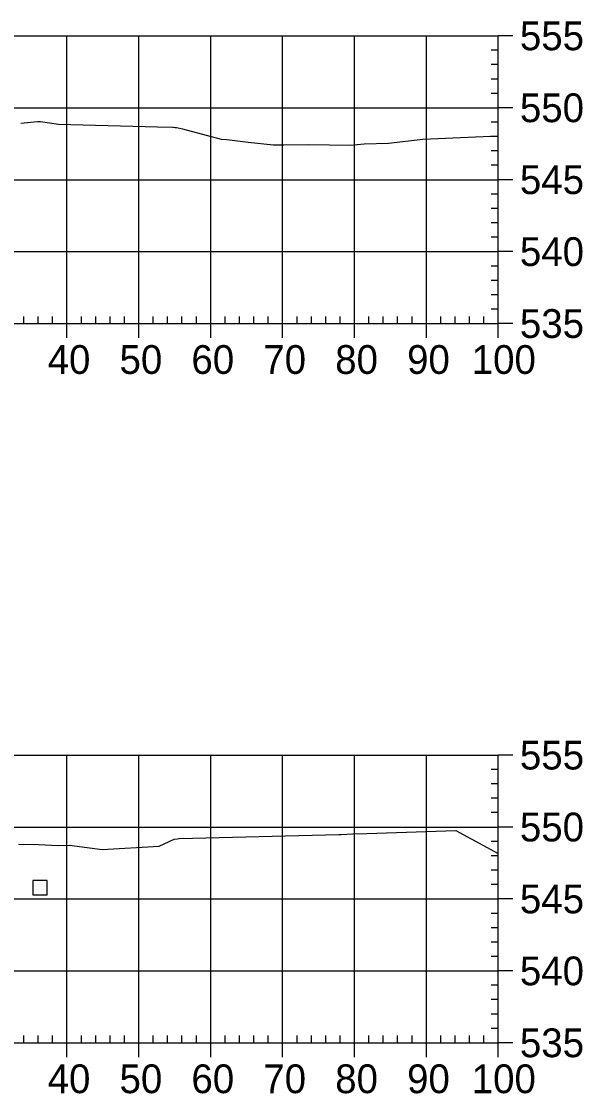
# Model space of a CAD drawing. Extents: x 704834 to 709892, y 372981 to 377533.
# Drawn here: x 709538.6 to 709616.6, y 376363.8 to 376512.8 of the extents above; entities that cross this region are included whole.
import ezdxf

# ---------------------------------------------------------------- set-up
doc = ezdxf.new("R2010")
doc.units = 0
for name, color, linetype in [('4', 7, 'Continuous'), ('57', 7, 'Continuous'), ('Existing', 7, 'Continuous')]:
    doc.layers.add(name, color=color, linetype=linetype)

msp = doc.modelspace()

# ---------------------------------------------------------------- linework, layer by layer
at = {"layer": '4'}
msp.add_lwpolyline([(709540.15, 376391.39), (709542.15, 376391.39), (709542.15, 376393.39), (709540.15, 376393.39)], close=True, dxfattribs=at)
at = {"layer": '57'}
for p, q in [((709404.91, 376510.82), (709604.91, 376510.82)), ((709544.91, 376470.82), (709544.91, 376510.82)), ((709554.91, 376470.82), (709554.91, 376510.82)), ((709564.91, 376470.82), (709564.91, 376510.82)), ((709574.91, 376470.82), (709574.91, 376510.82)), ((709584.91, 376470.82), (709584.91, 376510.82)), ((709594.91, 376470.82), (709594.91, 376510.82)), ((709604.91, 376470.82), (709604.91, 376510.82)), ((709604.91, 376470.82), (709604.91, 376510.82)), ((709606.91, 376510.82), (709604.91, 376510.82)), ((709604.91, 376508.82), (709603.91, 376508.82)), ((709604.91, 376506.82), (709603.91, 376506.82)), ((709604.91, 376504.82), (709603.91, 376504.82)), ((709604.91, 376502.82), (709603.91, 376502.82)), ((709404.91, 376500.82), (709604.91, 376500.82)), ((709606.91, 376500.82), (709604.91, 376500.82)), ((709604.91, 376498.82), (709603.91, 376498.82)), ((709604.91, 376496.82), (709603.91, 376496.82)), ((709604.91, 376494.82), (709603.91, 376494.82)), ((709604.91, 376492.82), (709603.91, 376492.82)), ((709404.91, 376490.82), (709604.91, 376490.82)), ((709606.91, 376490.82), (709604.91, 376490.82)), ((709604.91, 376488.82), (709603.91, 376488.82)), ((709604.91, 376486.82), (709603.91, 376486.82)), ((709604.91, 376484.82), (709603.91, 376484.82)), ((709604.91, 376482.82), (709603.91, 376482.82)), ((709404.91, 376480.82), (709604.91, 376480.82)), ((709606.91, 376480.82), (709604.91, 376480.82)), ((709604.91, 376478.82), (709603.91, 376478.82)), ((709604.91, 376476.82), (709603.91, 376476.82)), ((709604.91, 376474.82), (709603.91, 376474.82)), ((709604.91, 376472.82), (709603.91, 376472.82)), ((709538.91, 376470.82), (709538.91, 376471.82)), ((709540.91, 376470.82), (709540.91, 376471.82)), ((709542.91, 376470.82), (709542.91, 376471.82)), ((709546.91, 376470.82), (709546.91, 376471.82)), ((709548.91, 376470.82), (709548.91, 376471.82)), ((709550.91, 376470.82), (709550.91, 376471.82)), ((709552.91, 376470.82), (709552.91, 376471.82)), ((709556.91, 376470.82), (709556.91, 376471.82)), ((709558.91, 376470.82), (709558.91, 376471.82)), ((709560.91, 376470.82), (709560.91, 376471.82)), ((709562.91, 376470.82), (709562.91, 376471.82)), ((709566.91, 376470.82), (709566.91, 376471.82)), ((709568.91, 376470.82), (709568.91, 376471.82)), ((709570.91, 376470.82), (709570.91, 376471.82)), ((709572.91, 376470.82), (709572.91, 376471.82)), ((709576.91, 376470.82), (709576.91, 376471.82)), ((709578.91, 376470.82), (709578.91, 376471.82)), ((709580.91, 376470.82), (709580.91, 376471.82)), ((709582.91, 376470.82), (709582.91, 376471.82)), ((709586.91, 376470.82), (709586.91, 376471.82)), ((709588.91, 376470.82), (709588.91, 376471.82)), ((709590.91, 376470.82), (709590.91, 376471.82)), ((709592.91, 376470.82), (709592.91, 376471.82)), ((709596.91, 376470.82), (709596.91, 376471.82)), ((709598.91, 376470.82), (709598.91, 376471.82)), ((709600.91, 376470.82), (709600.91, 376471.82)), ((709602.91, 376470.82), (709602.91, 376471.82)), ((709404.91, 376470.82), (709604.91, 376470.82)), ((709404.91, 376470.82), (709604.91, 376470.82)), ((709544.91, 376468.82), (709544.91, 376470.82)), ((709554.91, 376468.82), (709554.91, 376470.82)), ((709564.91, 376468.82), (709564.91, 376470.82)), ((709574.91, 376468.82), (709574.91, 376470.82)), ((709584.91, 376468.82), (709584.91, 376470.82)), ((709594.91, 376468.82), (709594.91, 376470.82)), ((709604.91, 376468.82), (709604.91, 376470.82)), ((709606.91, 376470.82), (709604.91, 376470.82)), ((709404.91, 376410.82), (709604.91, 376410.82)), ((709544.91, 376370.82), (709544.91, 376410.82)), ((709554.91, 376370.82), (709554.91, 376410.82)), ((709564.91, 376370.82), (709564.91, 376410.82)), ((709574.91, 376370.82), (709574.91, 376410.82)), ((709584.91, 376370.82), (709584.91, 376410.82)), ((709594.91, 376370.82), (709594.91, 376410.82)), ((709604.91, 376370.82), (709604.91, 376410.82)), ((709604.91, 376370.82), (709604.91, 376410.82)), ((709606.91, 376410.82), (709604.91, 376410.82)), ((709604.91, 376408.82), (709603.91, 376408.82)), ((709604.91, 376406.82), (709603.91, 376406.82)), ((709604.91, 376404.82), (709603.91, 376404.82)), ((709604.91, 376402.82), (709603.91, 376402.82)), ((709404.91, 376400.82), (709604.91, 376400.82)), ((709606.91, 376400.82), (709604.91, 376400.82)), ((709604.91, 376398.82), (709603.91, 376398.82)), ((709604.91, 376396.82), (709603.91, 376396.82)), ((709604.91, 376394.82), (709603.91, 376394.82)), ((709604.91, 376392.82), (709603.91, 376392.82)), ((709404.91, 376390.82), (709604.91, 376390.82)), ((709606.91, 376390.82), (709604.91, 376390.82)), ((709604.91, 376388.82), (709603.91, 376388.82)), ((709604.91, 376386.82), (709603.91, 376386.82)), ((709604.91, 376384.82), (709603.91, 376384.82)), ((709604.91, 376382.82), (709603.91, 376382.82)), ((709404.91, 376380.82), (709604.91, 376380.82)), ((709606.91, 376380.82), (709604.91, 376380.82)), ((709604.91, 376378.82), (709603.91, 376378.82)), ((709604.91, 376376.82), (709603.91, 376376.82)), ((709604.91, 376374.82), (709603.91, 376374.82)), ((709538.91, 376370.82), (709538.91, 376371.82)), ((709540.91, 376370.82), (709540.91, 376371.82)), ((709542.91, 376370.82), (709542.91, 376371.82)), ((709546.91, 376370.82), (709546.91, 376371.82)), ((709548.91, 376370.82), (709548.91, 376371.82)), ((709550.91, 376370.82), (709550.91, 376371.82)), ((709552.91, 376370.82), (709552.91, 376371.82)), ((709556.91, 376370.82), (709556.91, 376371.82)), ((709558.91, 376370.82), (709558.91, 376371.82)), ((709560.91, 376370.82), (709560.91, 376371.82)), ((709562.91, 376370.82), (709562.91, 376371.82)), ((709566.91, 376370.82), (709566.91, 376371.82)), ((709568.91, 376370.82), (709568.91, 376371.82)), ((709570.91, 376370.82), (709570.91, 376371.82)), ((709572.91, 376370.82), (709572.91, 376371.82)), ((709576.91, 376370.82), (709576.91, 376371.82)), ((709578.91, 376370.82), (709578.91, 376371.82)), ((709580.91, 376370.82), (709580.91, 376371.82)), ((709582.91, 376370.82), (709582.91, 376371.82)), ((709586.91, 376370.82), (709586.91, 376371.82)), ((709588.91, 376370.82), (709588.91, 376371.82)), ((709590.91, 376370.82), (709590.91, 376371.82)), ((709592.91, 376370.82), (709592.91, 376371.82)), ((709596.91, 376370.82), (709596.91, 376371.82)), ((709598.91, 376370.82), (709598.91, 376371.82)), ((709600.91, 376370.82), (709600.91, 376371.82)), ((709602.91, 376370.82), (709602.91, 376371.82)), ((709604.91, 376372.82), (709603.91, 376372.82)), ((709404.91, 376370.82), (709604.91, 376370.82)), ((709404.91, 376370.82), (709604.91, 376370.82)), ((709544.91, 376368.82), (709544.91, 376370.82)), ((709554.91, 376368.82), (709554.91, 376370.82)), ((709564.91, 376368.82), (709564.91, 376370.82)), ((709574.91, 376368.82), (709574.91, 376370.82)), ((709584.91, 376368.82), (709584.91, 376370.82)), ((709594.91, 376368.82), (709594.91, 376370.82)), ((709604.91, 376368.82), (709604.91, 376370.82)), ((709606.91, 376370.82), (709604.91, 376370.82))]:
    msp.add_line(p, q, dxfattribs=at)
at = {"layer": 'Existing'}
for points in [[(709538.5, 376498.7), (709540.8, 376498.89), (709541.09, 376498.92), (709541.25, 376498.89), (709543.74, 376498.55), (709557.51, 376498.15), (709559.64, 376498.12), (709559.73, 376498.11), (709559.94, 376498.09), (709560.15, 376498.08), (709561, 376497.89), (709566.35, 376496.46), (709567.14, 376496.43), (709570.11, 376496.06), (709573.58, 376495.68), (709575.07, 376495.69), (709578.54, 376495.73), (709584.31, 376495.63), (709586.27, 376495.79), (709589.65, 376495.88), (709594.4, 376496.45), (709604.91, 376496.94)], [(709538.17, 376398.45), (709540.94, 376398.41), (709543.69, 376398.25), (709545.26, 376398.28), (709549.8, 376397.68), (709557.74, 376398.16), (709559.8, 376399.13), (709560.25, 376399.19), (709560.5, 376399.21), (709582.73, 376399.77), (709583.04, 376399.78), (709584.66, 376399.88), (709586.63, 376399.94), (709598.98, 376400.32), (709604.91, 376397.13)]]:
    msp.add_lwpolyline(points, dxfattribs=at)

# ---------------------------------------------------------------- texts
at = {"layer": '57'}
for s, p in [('555', (709607.91, 376508.82)), ('550', (709607.91, 376498.82)), ('545', (709607.91, 376488.82)), ('540', (709607.91, 376478.82)), ('535', (709607.91, 376468.82)), ('40', (709542.22, 376463.82)), ('50', (709552.22, 376463.82)), ('60', (709562.22, 376463.82)), ('70', (709572.22, 376463.82)), ('80', (709582.22, 376463.82)), ('90', (709592.22, 376463.82)), ('100', (709601.21, 376463.82)), ('555', (709607.91, 376408.82)), ('550', (709607.91, 376398.82)), ('545', (709607.91, 376388.82)), ('540', (709607.91, 376378.82)), ('535', (709607.91, 376368.82)), ('40', (709542.22, 376363.82)), ('50', (709552.22, 376363.82)), ('60', (709562.22, 376363.82)), ('70', (709572.22, 376363.82)), ('80', (709582.22, 376363.82)), ('90', (709592.22, 376363.82)), ('100', (709601.21, 376363.82))]:
    msp.add_text(s, height=4, dxfattribs=at).set_placement(p)

doc.saveas('drawing.dxf')
